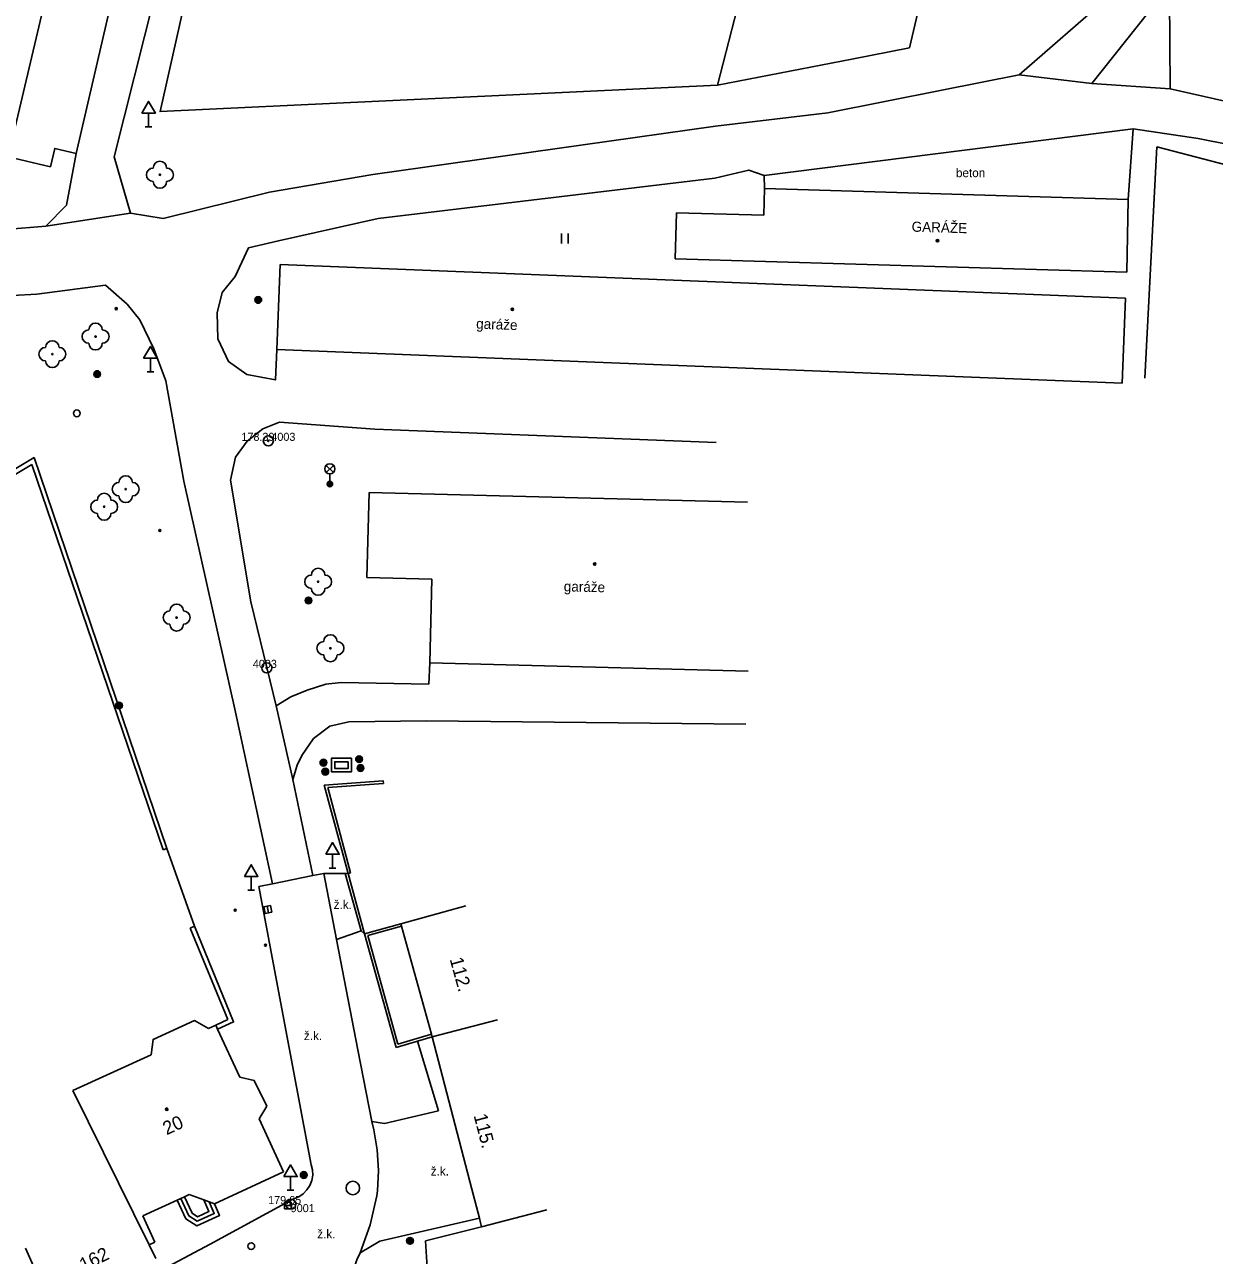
# Model space of a CAD drawing. Extents: x -538441 to -536770, y -1181008 to -1179809.
# Drawn here: x -537740.9 to -537652.5, y -1180365.1 to -1180273.6 of the extents above; entities that cross this region are included whole.
import ezdxf

# ---------------------------------------------------------------- set-up
doc = ezdxf.new("R2010")
doc.units = 0
for name, color, linetype in [('Vrstva 10', 7, 'Continuous'), ('Vrstva 11', 7, 'Continuous'), ('Vrstva 20', 7, 'Continuous'), ('Vrstva 21', 7, 'Continuous'), ('Vrstva 22', 7, 'Continuous'), ('Vrstva 23', 7, 'Continuous'), ('Vrstva 24', 7, 'Continuous'), ('Vrstva 25', 7, 'Continuous'), ('Vrstva 27', 7, 'Continuous'), ('Vrstva 28', 7, 'Continuous'), ('Vrstva 33', 7, 'Continuous'), ('Vrstva 34', 7, 'Continuous'), ('Vrstva 36', 7, 'Continuous'), ('Vrstva 39', 7, 'Continuous'), ('Vrstva 40', 7, 'Continuous'), ('Vrstva 41', 7, 'Continuous'), ('Vrstva 47', 7, 'Continuous'), ('Vrstva 5', 7, 'Continuous'), ('Vrstva 7', 7, 'Continuous'), ('Vrstva 8', 7, 'Continuous')]:
    doc.layers.add(name, color=color, linetype=linetype)

msp = doc.modelspace()

# ---------------------------------------------------------------- linework, layer by layer
at = {"layer": 'Vrstva 10'}
for p, q in [((-537734.21, -1180283.44), (-537722.69, -1180237.48)), ((-537667.02, -1180277.33), (-537672.767, -1180278.479)), ((-537661.63, -1180277.99), (-537667.02, -1180277.33)), ((-537672.767, -1180278.479), (-537681.23, -1180280.17)), ((-537655.81, -1180278.38), (-537661.63, -1180277.99)), ((-537651.745, -1180279.304), (-537655.81, -1180278.38)), ((-537681.23, -1180280.17), (-537689.57, -1180281.16)), ((-537733.01, -1180287.62), (-537734.21, -1180283.44)), ((-537733.01, -1180287.62), (-537739.3, -1180288.58)), ((-537739.3, -1180288.58), (-537742.28, -1180288.82)), ((-537714.87, -1180303.67), (-537689.52, -1180304.66)), ((-537717.711, -1180341.577), (-537718.652, -1180336.676)), ((-537723.483, -1180337.642), (-537719.582, -1180358.321)), ((-537716.126, -1180349.781), (-537717.711, -1180341.577)), ((-537715.096, -1180355.104), (-537716.126, -1180349.781)), ((-537720.955, -1180360.866), (-537727.083, -1180364.219)), ((-537727.083, -1180364.219), (-537733.838, -1180367.79))]:
    msp.add_line(p, q, dxfattribs=at)
for points in [[(-537733.01, -1180287.62), (-537730.57, -1180288), (-537722.68, -1180286.05), (-537715, -1180284.73), (-537689.57, -1180281.16)], [(-537658.55, -1180281.34), (-537653.735, -1180282.061), (-537648.962, -1180283.019)], [(-537739.3, -1180288.58), (-537737.76, -1180287.03), (-537737.05, -1180283.18)], [(-537689.62, -1180285.02), (-537714.62, -1180288.01), (-537722.01, -1180289.68), (-537724.25, -1180290.2), (-537725.24, -1180292.32), (-537726.21, -1180293.52), (-537726.57, -1180295.03), (-537726.52, -1180296.96), (-537725.74, -1180298.64), (-537724.36, -1180299.6), (-537722.24, -1180300), (-537722.13, -1180297.75)], [(-537689.62, -1180285.02), (-537687.1, -1180284.41), (-537685.95, -1180284.82)], [(-537722.455, -1180337.437), (-537725.22, -1180324.7), (-537729.05, -1180307.53), (-537730.38, -1180300.07), (-537731.28, -1180297.7), (-537732.3, -1180295.55), (-537733.26, -1180294.37), (-537734.87, -1180292.97), (-537739.95, -1180293.62), (-537743.61, -1180293.83), (-537749.92, -1180293.51), (-537754.85, -1180293.16)], [(-537714.87, -1180303.67), (-537721.93, -1180303.14), (-537723.18, -1180303.63), (-537724.35, -1180304.55), (-537725.2, -1180305.75), (-537725.57, -1180307.45), (-537724.07, -1180316.48), (-537722.19, -1180324.22), (-537720.96, -1180329.7), (-537719.464, -1180336.838)], [(-537714.662, -1180360.263), (-537714.597, -1180358.741), (-537714.692, -1180357.22), (-537714.945, -1180355.717), (-537715.096, -1180355.104)], [(-537719.582, -1180358.321), (-537719.49, -1180358.705), (-537719.477, -1180359.1), (-537719.543, -1180359.49), (-537719.687, -1180359.858), (-537719.901, -1180360.19), (-537720.178, -1180360.472), (-537720.506, -1180360.693), (-537720.871, -1180360.843), (-537720.955, -1180360.866)], [(-537715.947, -1180364.86), (-537715.22, -1180362.78), (-537714.723, -1180360.633), (-537714.662, -1180360.263)], [(-537716.115, -1180367.593), (-537716.284, -1180367.151), (-537716.376, -1180366.687), (-537716.388, -1180366.215), (-537716.321, -1180365.746), (-537716.176, -1180365.296), (-537715.958, -1180364.877), (-537715.947, -1180364.86)]]:
    msp.add_lwpolyline(points, dxfattribs=at)
at = {"layer": 'Vrstva 11'}
for p, q in [((-537737.05, -1180283.18), (-537728.38, -1180246)), ((-537667.02, -1180277.33), (-537659.19, -1180270.5)), ((-537661.63, -1180277.99), (-537655.87, -1180270.71)), ((-537685.95, -1180284.82), (-537658.55, -1180281.34)), ((-537658.55, -1180281.34), (-537658.92, -1180286.59)), ((-537685.92, -1180285.79), (-537685.95, -1180284.82)), ((-537711.03, -1180325.33), (-537687.31, -1180325.59)), ((-537717.07, -1180336.677), (-537718.652, -1180336.676)), ((-537716.85, -1180336.68), (-537717.07, -1180336.677)), ((-537715.885, -1180340.945), (-537717.07, -1180336.677)), ((-537717.711, -1180341.577), (-537715.885, -1180340.945)), ((-537715.62, -1180341.15), (-537715.885, -1180340.945)), ((-537710.126, -1180354.322), (-537711.685, -1180349.134)), ((-537714.143, -1180355.248), (-537710.126, -1180354.322)), ((-537715.096, -1180355.104), (-537714.143, -1180355.248)), ((-537714.478, -1180363.984), (-537707.101, -1180362.296)), ((-537715.947, -1180364.86), (-537714.478, -1180363.984))]:
    msp.add_line(p, q, dxfattribs=at)
for points in [[(-537737.05, -1180283.18), (-537738.629, -1180282.808), (-537738.95, -1180284.17), (-537742.086, -1180283.431)], [(-537710.78, -1180321.03), (-537710.86, -1180322.6), (-537717.37, -1180322.48), (-537718.49, -1180322.61), (-537719.89, -1180323.05), (-537721.09, -1180323.55), (-537722.19, -1180324.22)], [(-537720.96, -1180329.7), (-537720.64, -1180328.63), (-537720.28, -1180327.91), (-537719.41, -1180326.64), (-537718.21, -1180325.72), (-537716.79, -1180325.4), (-537711.03, -1180325.33)], [(-537718.652, -1180336.676), (-537719.464, -1180336.838), (-537722.455, -1180337.437), (-537723.483, -1180337.642)], [(-537729.55, -1180360.95), (-537728.9, -1180362.33), (-537728.09, -1180362.86), (-537726.39, -1180362.08), (-537726.78, -1180361.22)], [(-537729.278, -1180360.824), (-537728.665, -1180362.125), (-537728.064, -1180362.518), (-537726.787, -1180361.932), (-537727.175, -1180361.074)], [(-537729.005, -1180360.698), (-537728.429, -1180361.921), (-537728.039, -1180362.176), (-537727.183, -1180361.784), (-537727.57, -1180360.928)]]:
    msp.add_lwpolyline(points, dxfattribs=at)
at = {"layer": 'Vrstva 20'}
for centre, radius in [((-537734.06, -1180294.71), 0.075), ((-537734.06, -1180294.71), 0.0204), ((-537730.83, -1180311.19), 0.075), ((-537730.83, -1180311.19), 0.0204), ((-537725.23, -1180339.4), 0.075), ((-537725.23, -1180339.4), 0.0204), ((-537722.98, -1180342), 0.075), ((-537722.98, -1180342), 0.0204)]:
    msp.add_circle(centre, radius, dxfattribs=at)
at = {"layer": 'Vrstva 21'}
for centre, radius in [((-537722.77, -1180304.53), 0.375), ((-537722.77, -1180304.53), 0.05), ((-537722.89, -1180321.4), 0.375), ((-537722.89, -1180321.4), 0.05), ((-537721.11, -1180361.24), 0.375), ((-537721.11, -1180361.24), 0.05)]:
    msp.add_circle(centre, radius, dxfattribs=at)
at = {"layer": 'Vrstva 22'}
for centre in [(-537730.82, -1180284.76), (-537735.6, -1180296.78), (-537738.81, -1180298.09), (-537733.36, -1180308.12), (-537734.96, -1180309.43), (-537719.07, -1180315), (-537729.58, -1180317.66), (-537718.16, -1180319.94)]:
    msp.add_circle(centre, 0.05, dxfattribs=at)
for centre, start, end in [((-537731.32, -1180284.76), 90, 270), ((-537730.82, -1180284.26), 0, 180), ((-537730.32, -1180284.76), 270, 90), ((-537730.82, -1180285.26), 180, 0), ((-537735.6, -1180296.28), 0, 180), ((-537736.1, -1180296.78), 90, 270), ((-537735.1, -1180296.78), 270, 90), ((-537739.31, -1180298.09), 90, 270), ((-537738.81, -1180297.59), 0, 180), ((-537738.31, -1180298.09), 270, 90), ((-537735.6, -1180297.28), 180, 0), ((-537738.81, -1180298.59), 180, 0), ((-537733.36, -1180307.62), 0, 180), ((-537733.86, -1180308.12), 90, 270), ((-537732.86, -1180308.12), 270, 90), ((-537735.46, -1180309.43), 90, 270), ((-537734.96, -1180308.93), 0, 180), ((-537734.46, -1180309.43), 270, 90), ((-537733.36, -1180308.62), 180, 0), ((-537734.96, -1180309.93), 180, 0), ((-537719.07, -1180314.5), 0, 180), ((-537719.57, -1180315), 90, 270), ((-537718.57, -1180315), 270, 90), ((-537719.07, -1180315.5), 180, 0), ((-537730.08, -1180317.66), 90, 270), ((-537729.58, -1180317.16), 0, 180), ((-537729.08, -1180317.66), 270, 90), ((-537729.58, -1180318.16), 180, 0), ((-537718.16, -1180319.44), 0, 180), ((-537718.66, -1180319.94), 90, 270), ((-537717.66, -1180319.94), 270, 90), ((-537718.16, -1180320.44), 180, 0)]:
    msp.add_arc(centre, 0.5, start, end, dxfattribs=at)
at = {"layer": 'Vrstva 23'}
msp.add_line((-537655.87, -1180270.71), (-537655.81, -1180278.38), dxfattribs=at)
at = {"layer": 'Vrstva 24'}
for points in [[(-537716.59, -1180328.12), (-537718.09, -1180328.12), (-537718.09, -1180329.12), (-537716.59, -1180329.12)], [(-537716.84, -1180328.37), (-537717.84, -1180328.37), (-537717.84, -1180328.87), (-537716.84, -1180328.87)]]:
    msp.add_lwpolyline(points, close=True, dxfattribs=at)
at = {"layer": 'Vrstva 25'}
for centre, radius in [((-537723.52, -1180294.06), 0.25), ((-537723.52, -1180294.06), 0.2), ((-537723.52, -1180294.06), 0.15), ((-537723.52, -1180294.06), 0.1), ((-537723.52, -1180294.06), 0.05), ((-537735.48, -1180299.57), 0.25), ((-537735.48, -1180299.57), 0.2), ((-537735.48, -1180299.57), 0.15), ((-537735.48, -1180299.57), 0.1), ((-537735.48, -1180299.57), 0.05), ((-537719.79, -1180316.39), 0.25), ((-537719.79, -1180316.39), 0.2), ((-537719.79, -1180316.39), 0.15), ((-537719.79, -1180316.39), 0.1), ((-537719.79, -1180316.39), 0.05), ((-537733.86, -1180324.19), 0.25), ((-537733.86, -1180324.19), 0.2), ((-537733.86, -1180324.19), 0.15), ((-537733.86, -1180324.19), 0.1), ((-537733.86, -1180324.19), 0.05), ((-537716.03, -1180328.18), 0.25), ((-537716.03, -1180328.18), 0.2), ((-537716.03, -1180328.18), 0.15), ((-537716.03, -1180328.18), 0.1), ((-537716.03, -1180328.18), 0.05), ((-537718.68, -1180328.44), 0.25), ((-537718.68, -1180328.44), 0.2), ((-537718.68, -1180328.44), 0.15), ((-537718.54, -1180329.11), 0.25), ((-537718.68, -1180328.44), 0.1), ((-537718.54, -1180329.11), 0.2), ((-537718.68, -1180328.44), 0.05), ((-537718.54, -1180329.11), 0.15), ((-537718.54, -1180329.11), 0.1), ((-537718.54, -1180329.11), 0.05), ((-537715.93, -1180328.84), 0.25), ((-537715.93, -1180328.84), 0.2), ((-537715.93, -1180328.84), 0.15), ((-537715.93, -1180328.84), 0.1), ((-537715.93, -1180328.84), 0.05), ((-537720.14, -1180359.08), 0.25), ((-537720.14, -1180359.08), 0.2), ((-537720.14, -1180359.08), 0.15), ((-537720.14, -1180359.08), 0.1), ((-537720.14, -1180359.08), 0.05), ((-537712.25, -1180363.97), 0.25), ((-537712.25, -1180363.97), 0.2), ((-537712.25, -1180363.97), 0.15), ((-537712.25, -1180363.97), 0.1), ((-537712.25, -1180363.97), 0.05)]:
    msp.add_circle(centre, radius, dxfattribs=at)
at = {"layer": 'Vrstva 27'}
for p, q in [((-537722.767, -1180339.601), (-537722.859, -1180339.109)), ((-537721.578, -1180361.348), (-537721.078, -1180361.348))]:
    msp.add_line(p, q, dxfattribs=at)
for points in [[(-537722.521, -1180339.554), (-537722.614, -1180339.063), (-537723.105, -1180339.156), (-537723.012, -1180339.647)], [(-537721.578, -1180361.598), (-537721.078, -1180361.598), (-537721.078, -1180361.098), (-537721.578, -1180361.098)]]:
    msp.add_lwpolyline(points, close=True, dxfattribs=at)
msp.add_circle((-537716.498, -1180360.049), 0.5, dxfattribs=at)
at = {"layer": 'Vrstva 28'}
for centre in [(-537736.99, -1180302.486), (-537724.039, -1180364.367)]:
    msp.add_circle(centre, 0.25, dxfattribs=at)
at = {"layer": 'Vrstva 33'}
for p, q in [((-537718.465, -1180306.88), (-537717.935, -1180306.35)), ((-537718.465, -1180306.35), (-537717.935, -1180306.88)), ((-537718.2, -1180306.99), (-537718.2, -1180307.74))]:
    msp.add_line(p, q, dxfattribs=at)
for centre, radius in [((-537718.2, -1180306.615), 0.375), ((-537718.2, -1180307.74), 0.2), ((-537718.2, -1180307.74), 0.145), ((-537718.2, -1180307.74), 0.0876)]:
    msp.add_circle(centre, radius, dxfattribs=at)
at = {"layer": 'Vrstva 34'}
for p, q in [((-537731.66, -1180280.172), (-537731.66, -1180281.19)), ((-537731.91, -1180281.19), (-537731.41, -1180281.19)), ((-537731.53, -1180298.382), (-537731.53, -1180299.4)), ((-537731.78, -1180299.4), (-537731.28, -1180299.4)), ((-537718.004, -1180335.251), (-537718.004, -1180336.269)), ((-537718.254, -1180336.269), (-537717.754, -1180336.269)), ((-537724.04, -1180336.889), (-537724.04, -1180337.907)), ((-537724.29, -1180337.907), (-537723.79, -1180337.907)), ((-537721.119, -1180359.2), (-537721.119, -1180360.218)), ((-537721.369, -1180360.218), (-537720.869, -1180360.218))]:
    msp.add_line(p, q, dxfattribs=at)
for points in [[(-537732.16, -1180280.172), (-537731.16, -1180280.172), (-537731.66, -1180279.306)], [(-537732.03, -1180298.382), (-537731.03, -1180298.382), (-537731.53, -1180297.516)], [(-537718.504, -1180335.251), (-537717.504, -1180335.251), (-537718.004, -1180334.385)], [(-537724.54, -1180336.889), (-537723.54, -1180336.889), (-537724.04, -1180336.023)], [(-537721.619, -1180359.2), (-537720.619, -1180359.2), (-537721.119, -1180358.334)]]:
    msp.add_lwpolyline(points, close=True, dxfattribs=at)
at = {"layer": 'Vrstva 36'}
for p, q in [((-537701.003, -1180289.878), (-537701.003, -1180289.128)), ((-537700.503, -1180289.878), (-537700.503, -1180289.128))]:
    msp.add_line(p, q, dxfattribs=at)
at = {"layer": 'Vrstva 39'}
for centre, radius in [((-537673.078, -1180289.662), 0.09), ((-537673.078, -1180289.662), 0.0398), ((-537704.65, -1180294.75), 0.09), ((-537704.65, -1180294.75), 0.0398), ((-537698.53, -1180313.69), 0.09), ((-537698.53, -1180313.69), 0.0398), ((-537730.31, -1180354.19), 0.09), ((-537730.31, -1180354.19), 0.0398)]:
    msp.add_circle(centre, radius, dxfattribs=at)
at = {"layer": 'Vrstva 5'}
for p, q in [((-537685.92, -1180285.79), (-537685.979, -1180287.772)), ((-537658.92, -1180286.59), (-537685.92, -1180285.79)), ((-537659.03, -1180291.99), (-537658.92, -1180286.59)), ((-537692.47, -1180287.58), (-537692.571, -1180290.998)), ((-537685.979, -1180287.772), (-537692.47, -1180287.58)), ((-537721.88, -1180291.44), (-537722.13, -1180297.75)), ((-537659.107, -1180293.926), (-537721.88, -1180291.44)), ((-537692.571, -1180290.998), (-537659.03, -1180291.99)), ((-537659.357, -1180300.236), (-537659.107, -1180293.926)), ((-537659.357, -1180300.236), (-537722.13, -1180297.75)), ((-537715.29, -1180308.38), (-537715.45, -1180314.69)), ((-537687.199, -1180309.092), (-537715.29, -1180308.38)), ((-537710.622, -1180314.813), (-537715.45, -1180314.69)), ((-537710.622, -1180314.813), (-537710.78, -1180321.03)), ((-537687.127, -1180321.632), (-537710.78, -1180321.03)), ((-537708.106, -1180339.072), (-537712.925, -1180340.405)), ((-537712.925, -1180340.405), (-537712.872, -1180340.598)), ((-537712.872, -1180340.598), (-537710.653, -1180348.617)), ((-537727.224, -1180348.193), (-537726.68, -1180347.94)), ((-537705.76, -1180347.555), (-537710.6, -1180348.81)), ((-537710.653, -1180348.617), (-537710.6, -1180348.81)), ((-537707.661, -1180360.139), (-537710.6, -1180348.81)), ((-537722.89, -1180353.97), (-537723.463, -1180354.897)), ((-537723.463, -1180354.897), (-537721.64, -1180358.85)), ((-537721.64, -1180358.85), (-537726.78, -1180361.22)), ((-537702.1, -1180361.665), (-537706.94, -1180362.92)), ((-537732.09, -1180362.121), (-537731.186, -1180364.08)), ((-537711.103, -1180363.969), (-537706.94, -1180362.92)), ((-537706.94, -1180362.92), (-537707.015, -1180362.629)), ((-537740.804, -1180364.507), (-537738.76, -1180369.07)), ((-537731.186, -1180364.08), (-537731.62, -1180364.28)), ((-537710.689, -1180370.575), (-537711.103, -1180363.969))]:
    msp.add_line(p, q, dxfattribs=at)
for points in [[(-537742.3, -1180284.34), (-537742.086, -1180283.431), (-537718.98, -1180185.35)], [(-537727.224, -1180348.193), (-537728.244, -1180347.603), (-537731.324, -1180349.003), (-537731.474, -1180350.143), (-537737.297, -1180352.811)], [(-537726.68, -1180347.94), (-537726.538, -1180348.247), (-537724.88, -1180351.82), (-537723.81, -1180352.05), (-537722.89, -1180353.97)], [(-537731.122, -1180365.286), (-537731.62, -1180364.28), (-537737.297, -1180352.811)], [(-537707.015, -1180362.629), (-537707.101, -1180362.296), (-537707.661, -1180360.139)], [(-537732.09, -1180362.121), (-537729.55, -1180360.95), (-537729.278, -1180360.824), (-537729.005, -1180360.698), (-537728.644, -1180360.532)], [(-537728.644, -1180360.532), (-537727.57, -1180360.928), (-537727.175, -1180361.074), (-537726.78, -1180361.22)]]:
    msp.add_lwpolyline(points, dxfattribs=at)
at = {"layer": 'Vrstva 7'}
for p, q in [((-537689.41, -1180278.1), (-537673.514, -1180216.181)), ((-537664.53, -1180230.6), (-537675.16, -1180275.33)), ((-537675.16, -1180275.33), (-537679.434, -1180276.161)), ((-537679.434, -1180276.161), (-537689.41, -1180278.1)), ((-537656.78, -1180282.68), (-537657.68, -1180299.866)), ((-537635.72, -1180288.22), (-537656.78, -1180282.68)), ((-537746.58, -1180309.58), (-537740.15, -1180305.76)), ((-537740.15, -1180305.76), (-537730.3, -1180334.83)), ((-537746.393, -1180309.895), (-537740.324, -1180306.29)), ((-537740.324, -1180306.29), (-537730.584, -1180334.927)), ((-537718.364, -1180330.292), (-537714.229, -1180329.988)), ((-537716.657, -1180336.628), (-537718.364, -1180330.292)), ((-537730.3, -1180334.83), (-537730.584, -1180334.927)), ((-537728.26, -1180340.6), (-537728.573, -1180340.728)), ((-537728.573, -1180340.728), (-537725.786, -1180347.528)), ((-537712.925, -1180340.405), (-537715.62, -1180341.15)), ((-537715.374, -1180341.289), (-537712.872, -1180340.598)), ((-537715.62, -1180341.15), (-537713.28, -1180349.61)), ((-537713.142, -1180349.36), (-537715.374, -1180341.289)), ((-537725.786, -1180347.528), (-537726.68, -1180347.94)), ((-537710.653, -1180348.617), (-537713.142, -1180349.36))]:
    msp.add_line(p, q, dxfattribs=at)
for points in [[(-537689.41, -1180278.1), (-537730.81, -1180280.07), (-537722.98, -1180245.22)], [(-537718.62, -1180330.11), (-537714.244, -1180329.789), (-537714.229, -1180329.988)], [(-537716.657, -1180336.628), (-537716.85, -1180336.68), (-537718.62, -1180330.11)], [(-537728.26, -1180340.6), (-537725.35, -1180347.7), (-537726.538, -1180348.247)], [(-537713.28, -1180349.61), (-537711.685, -1180349.134), (-537710.6, -1180348.81)]]:
    msp.add_lwpolyline(points, dxfattribs=at)
at = {"layer": 'Vrstva 8'}
for p, q in [((-537728.26, -1180340.6), (-537730.3, -1180334.83)), ((-537716.85, -1180336.68), (-537715.62, -1180341.15))]:
    msp.add_line(p, q, dxfattribs=at)

# ---------------------------------------------------------------- texts
at = {"layer": 'Vrstva 22'}
for s, p in [('178.39 ', (-537724.77, -1180304.53)), ('179.65', (-537722.786, -1180361.24))]:
    msp.add_text(s, height=0.6, dxfattribs=at).set_placement(p)
at = {"layer": 'Vrstva 23'}
for s, p in [(' 4003', (-537722.77, -1180304.53)), ('4003', (-537723.92, -1180321.4)), ('9001', (-537721.11, -1180361.84))]:
    msp.add_text(s, height=0.6, dxfattribs=at).set_placement(p)
at = {"layer": 'Vrstva 40'}
for s, p in [('beton', (-537671.709, -1180284.941)), ('ž.k.', (-537717.917, -1180339.311)), ('ž.k.', (-537720.123, -1180349.052)), ('ž.k.', (-537710.713, -1180359.117)), ('ž.k.', (-537719.138, -1180363.784))]:
    msp.add_text(s, height=0.65, dxfattribs=at).set_placement(p)
at = {"layer": 'Vrstva 41'}
for s, rotation, p in [('GARÁŽE', 358.30593, (-537675.007, -1180288.985)), ('garáže', 357.73173, (-537707.345, -1180296.186)), ('garáže', 358.54808, (-537700.837, -1180315.71))]:
    msp.add_text(s, height=0.75, rotation=rotation, dxfattribs=at).set_placement(p)
at = {"layer": 'Vrstva 47'}
for s, rotation, p in [('112.', 285.46256, (-537709.312, -1180343.04)), ('20', 24.75393, (-537730.325, -1180356.134)), ('115.', 284.5415, (-537707.533, -1180354.657)), ('162', 26.3516, (-537736.491, -1180366.272))]:
    msp.add_text(s, height=1, rotation=rotation, dxfattribs=at).set_placement(p)

doc.saveas('drawing.dxf')
